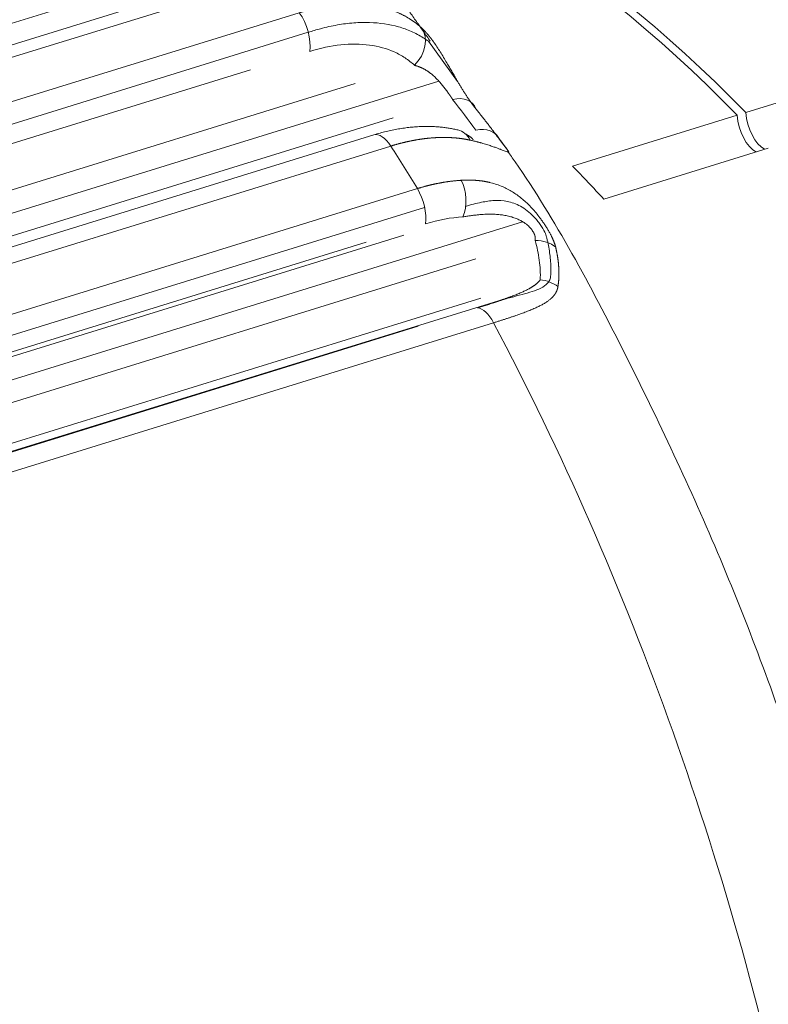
# Model space of a CAD drawing. Header units: millimetres. Extents: x 25069 to 61396, y 8621 to 21558.
# Tile 681 of 700: x 60484 to 60520, y 15468 to 15516. Entities that reach past the tile are written whole.
import ezdxf

# ---------------------------------------------------------------- set-up
doc = ezdxf.new("R2010")
doc.units = ezdxf.units.MM
doc.layers.add('10', color=7, linetype='Continuous')

msp = doc.modelspace()

# ---------------------------------------------------------------- linework, layer by layer
at = {"layer": '10', "color": 7, "linetype": 'Continuous', "lineweight": 20}
for p, q in [((60414.829, 15494.325), (60494.516, 15518.985)), ((60495.029, 15518.103), (60416.394, 15493.769)), ((60495.741, 15517.723), (60420.307, 15494.379)), ((60421.545, 15492.612), (60497.065, 15515.983)), ((60497.501, 15515.035), (60418.993, 15490.74)), ((60503.303, 15514.603), (60504.715, 15512.663)), ((60494.706, 15513.227), (60421.723, 15490.641)), ((60525.344, 15513.235), (60518.647, 15511.162)), ((60417.734, 15486.046), (60503.805, 15512.682)), ((60420.72, 15488.092), (60499.767, 15512.554)), ((60518.228, 15511.033), (60510.274, 15508.572)), ((60501.61, 15510.904), (60421.021, 15485.965)), ((60500.667, 15510.079), (60421.518, 15485.585)), ((60501.492, 15509.538), (60425.533, 15486.032)), ((60511.784, 15506.974), (60519.738, 15509.436)), ((60426.636, 15483.921), (60502.771, 15507.481)), ((60503.124, 15506.574), (60423.99, 15482.085)), ((60507.862, 15505.882), (60423.625, 15479.814)), ((60426.61, 15481.86), (60502.111, 15505.224)), ((60500.301, 15504.892), (60426.713, 15482.12)), ((60505.597, 15504.082), (60426.912, 15479.732)), ((60507.118, 15502.193), (60425.932, 15477.069)), ((60428.353, 15478.207), (60505.844, 15502.187)), ((60506.455, 15500.996), (60429.674, 15477.236)), ((60428.873, 15477.95), (60502.81, 15500.831))]:
    msp.add_line(p, q, dxfattribs=at)
for centre, major_axis, ratio, start_param, end_param in [((60510.943, 15450.534), (-22.616, 73.081), 0.481571, 5.526812, 6.091383), ((60510.524, 15450.405), (22.616, -73.081), 0.481571, 2.385219, 2.948548), ((60496.77, 15514.964), (-0.443, 1.433), 0.481571, 3.937589, 5.344317), ((60501.83, 15514.291), (1.025, 1.095), 0.779055, 4.664811, 6.124383), ((60504.311, 15510.618), (1.181, 0.924), 0.666291, 6.052463, 7.248457), ((60519.04, 15510.636), (0.443, -1.433), 0.481571, 4.286624, 5.836199), ((60519.458, 15510.765), (0.443, -1.433), 0.481571, 4.286624, 5.836199), ((60501.11, 15508.646), (0.443, -1.433), 0.481571, 2.086469, 3.141578), ((60504.387, 15508.858), (-0.346, -1.46), 0.72102, 2.450236, 3.138667), ((60505.428, 15509.133), (1.218, 0.876), 0.681274, 6.149792, 7.27597), ((60482.027, 15464.026), (22.616, -73.081), 0.481571, 2.0516, 2.086469), ((60502.57, 15447.943), (-22.616, 73.081), 0.481571, 5.489959, 5.526812), ((60504.174, 15506.961), (-0.071, 1.498), 0.629992, 4.07962, 5.345115), ((60502.364, 15506.629), (-0.443, 1.433), 0.481571, 3.937589, 5.193192), ((60508.297, 15503.796), (1.443, 0.411), 0.762239, 0.450925, 1.244352), ((60508.544, 15501.901), (1.497, -0.091), 0.789058, 0.86688, 1.50808), ((60505.976, 15500.272), (0.443, -1.433), 0.481571, 1.946873, 2.942845), ((60482.027, 15464.026), (22.616, -73.081), 0.481571, 1.368042, 1.946873)]:
    msp.add_ellipse(centre, major_axis=major_axis, ratio=ratio, start_param=start_param, end_param=end_param, dxfattribs=at)
for points, knots in [([(60497.065, 15515.983), (60497.079, 15515.987), (60497.107, 15515.996), (60497.149, 15516.008), (60497.191, 15516.021), (60497.233, 15516.033), (60497.275, 15516.045), (60497.317, 15516.057), (60497.359, 15516.069), (60497.401, 15516.081), (60497.443, 15516.092), (60497.485, 15516.103), (60497.527, 15516.114), (60497.569, 15516.125), (60497.61, 15516.136), (60497.652, 15516.146), (60497.694, 15516.156), (60497.735, 15516.166), (60497.777, 15516.176), (60497.819, 15516.185), (60497.86, 15516.195), (60497.901, 15516.204), (60497.943, 15516.213), (60497.984, 15516.222), (60498.025, 15516.23), (60498.067, 15516.238), (60498.108, 15516.247), (60498.149, 15516.255), (60498.19, 15516.262), (60498.231, 15516.27), (60498.272, 15516.277), (60498.313, 15516.284), (60498.354, 15516.291), (60498.395, 15516.298), (60498.435, 15516.304), (60498.476, 15516.311), (60498.517, 15516.317), (60498.557, 15516.323), (60498.598, 15516.328), (60498.638, 15516.334), (60498.678, 15516.339), (60498.719, 15516.344), (60498.759, 15516.349), (60498.799, 15516.354), (60498.839, 15516.358), (60498.879, 15516.362), (60498.919, 15516.366), (60498.959, 15516.37), (60498.999, 15516.374), (60499.038, 15516.377), (60499.078, 15516.38), (60499.117, 15516.383), (60499.157, 15516.386), (60499.196, 15516.389), (60499.236, 15516.391), (60499.275, 15516.393), (60499.314, 15516.395), (60499.353, 15516.397), (60499.392, 15516.398), (60499.431, 15516.399), (60499.47, 15516.401), (60499.508, 15516.401), (60499.547, 15516.402), (60499.585, 15516.403), (60499.624, 15516.403), (60499.662, 15516.403), (60499.7, 15516.403), (60499.738, 15516.402), (60499.777, 15516.402), (60499.814, 15516.401), (60499.852, 15516.4), (60499.89, 15516.399), (60499.928, 15516.397), (60499.965, 15516.395), (60500.003, 15516.394), (60500.04, 15516.391), (60500.077, 15516.389), (60500.114, 15516.387), (60500.151, 15516.384), (60500.188, 15516.381), (60500.225, 15516.378), (60500.262, 15516.375), (60500.298, 15516.371), (60500.335, 15516.367), (60500.371, 15516.363), (60500.408, 15516.359), (60500.453, 15516.353), (60500.508, 15516.346), (60500.573, 15516.337), (60500.637, 15516.327), (60500.701, 15516.317), (60500.764, 15516.305), (60500.827, 15516.294), (60500.89, 15516.281), (60500.952, 15516.268), (60501.014, 15516.254), (60501.075, 15516.239), (60501.136, 15516.224), (60501.197, 15516.207), (60501.257, 15516.191), (60501.317, 15516.173), (60501.377, 15516.155), (60501.436, 15516.136), (60501.494, 15516.116), (60501.552, 15516.096), (60501.61, 15516.075), (60501.667, 15516.053), (60501.724, 15516.031), (60501.78, 15516.008), (60501.836, 15515.984), (60501.892, 15515.96), (60501.947, 15515.935), (60502.001, 15515.909), (60502.055, 15515.882), (60502.108, 15515.855), (60502.161, 15515.827), (60502.214, 15515.798), (60502.266, 15515.769), (60502.317, 15515.739), (60502.368, 15515.708), (60502.418, 15515.677), (60502.468, 15515.645), (60502.517, 15515.612), (60502.566, 15515.578), (60502.614, 15515.544), (60502.661, 15515.509), (60502.708, 15515.474), (60502.754, 15515.437), (60502.8, 15515.4), (60502.845, 15515.363), (60502.89, 15515.325), (60502.934, 15515.286), (60502.963, 15515.259), (60502.977, 15515.246)], [0, 0, 0, 0, 0.005845, 0.01169, 0.017536, 0.023382, 0.02923, 0.035078, 0.040926, 0.046776, 0.052626, 0.058477, 0.064329, 0.070181, 0.076035, 0.081888, 0.087743, 0.093599, 0.099455, 0.105312, 0.111169, 0.117028, 0.122887, 0.128747, 0.134608, 0.140469, 0.146332, 0.152195, 0.158059, 0.163923, 0.169789, 0.175655, 0.181522, 0.18739, 0.193258, 0.199128, 0.204998, 0.210869, 0.216741, 0.222614, 0.228487, 0.234361, 0.240237, 0.246112, 0.251989, 0.257867, 0.263745, 0.269625, 0.275505, 0.281386, 0.287268, 0.29315, 0.299034, 0.304918, 0.310804, 0.31669, 0.322577, 0.328465, 0.334353, 0.340243, 0.346133, 0.352025, 0.357917, 0.36381, 0.369704, 0.375599, 0.381495, 0.387391, 0.393289, 0.399188, 0.405087, 0.410987, 0.416888, 0.422791, 0.428694, 0.434598, 0.440502, 0.446408, 0.452315, 0.458223, 0.464131, 0.470041, 0.475951, 0.481862, 0.487775, 0.493688, 0.499602, 0.510244, 0.520897, 0.53156, 0.542233, 0.552916, 0.56361, 0.574314, 0.585029, 0.595754, 0.606489, 0.617235, 0.627991, 0.638758, 0.649535, 0.660323, 0.671121, 0.681929, 0.692748, 0.703578, 0.714418, 0.725269, 0.736131, 0.747002, 0.757885, 0.768778, 0.779682, 0.790596, 0.801521, 0.812457, 0.823403, 0.83436, 0.845328, 0.856306, 0.867295, 0.878295, 0.889305, 0.900326, 0.911358, 0.922401, 0.933454, 0.944518, 0.955593, 0.966678, 0.977775, 0.988882, 1, 1, 1, 1]), ([(60503.303, 15514.603), (60503.222, 15514.663), (60503.139, 15514.72), (60502.874, 15514.887), (60502.684, 15514.988), (60502.283, 15515.165), (60502.075, 15515.239), (60501.425, 15515.423), (60500.959, 15515.493), (60500.211, 15515.517), (60499.954, 15515.51), (60499.435, 15515.471), (60498.908, 15515.404), (60498.365, 15515.283), (60497.896, 15515.157), (60497.699, 15515.098), (60497.501, 15515.033)], [0, 0, 0, 0, 0.058891, 0.058891, 0.181026, 0.181026, 0.30316, 0.30316, 0.547429, 0.547429, 0.669563, 0.669563, 0.791698, 0.913832, 0.913832, 1, 1, 1, 1]), ([(60502.977, 15515.246), (60502.983, 15515.241), (60502.994, 15515.231), (60503.01, 15515.215), (60503.027, 15515.199), (60503.043, 15515.183), (60503.059, 15515.167), (60503.076, 15515.151), (60503.092, 15515.134), (60503.108, 15515.118), (60503.124, 15515.101), (60503.14, 15515.084), (60503.156, 15515.067), (60503.172, 15515.05), (60503.187, 15515.033), (60503.203, 15515.015), (60503.219, 15514.998), (60503.234, 15514.98), (60503.25, 15514.962), (60503.265, 15514.944), (60503.281, 15514.926), (60503.296, 15514.908), (60503.312, 15514.889), (60503.327, 15514.871), (60503.342, 15514.852), (60503.357, 15514.833), (60503.373, 15514.814), (60503.388, 15514.795), (60503.403, 15514.776), (60503.418, 15514.757), (60503.433, 15514.737), (60503.448, 15514.718), (60503.463, 15514.698), (60503.478, 15514.678), (60503.492, 15514.659), (60503.507, 15514.639), (60503.522, 15514.618), (60503.537, 15514.598), (60503.551, 15514.578), (60503.566, 15514.557), (60503.581, 15514.537), (60503.645, 15514.446), (60503.757, 15514.279), (60503.918, 15514.026), (60504.076, 15513.763), (60504.219, 15513.519), (60504.347, 15513.299), (60504.459, 15513.104), (60504.563, 15512.923), (60504.659, 15512.759), (60504.746, 15512.611), (60504.834, 15512.465), (60504.922, 15512.321), (60505.01, 15512.179), (60505.098, 15512.041), (60505.186, 15511.908), (60505.252, 15511.811), (60505.297, 15511.746), (60505.322, 15511.712), (60505.346, 15511.677), (60505.37, 15511.644), (60505.394, 15511.611), (60505.417, 15511.578), (60505.441, 15511.546), (60505.465, 15511.515), (60505.488, 15511.484), (60505.511, 15511.453), (60505.534, 15511.424), (60505.557, 15511.394), (60505.579, 15511.366), (60505.594, 15511.347), (60505.602, 15511.338)], [0, 0, 0, 0, 0.00671, 0.013393, 0.020051, 0.026683, 0.03329, 0.039871, 0.046427, 0.052959, 0.059466, 0.065948, 0.072407, 0.078841, 0.085252, 0.09164, 0.098004, 0.104346, 0.110665, 0.116961, 0.123236, 0.129488, 0.135719, 0.141928, 0.148117, 0.154284, 0.160431, 0.166558, 0.172664, 0.178751, 0.184818, 0.190866, 0.196895, 0.202906, 0.208898, 0.214872, 0.220828, 0.226767, 0.232688, 0.238592, 0.24448, 0.250352, 0.316066, 0.379328, 0.440661, 0.500638, 0.542892, 0.584343, 0.625255, 0.656976, 0.688283, 0.719322, 0.750243, 0.781764, 0.813007, 0.844146, 0.875355, 0.884266, 0.893161, 0.902041, 0.910912, 0.919778, 0.928643, 0.93751, 0.946384, 0.955269, 0.964169, 0.973089, 0.982031, 0.991, 1, 1, 1, 1]), ([(60502.633, 15513.441), (60502.492, 15513.573), (60502.341, 15513.693), (60502.015, 15513.907), (60501.841, 15514.003), (60501.29, 15514.25), (60500.889, 15514.36), (60500.022, 15514.476), (60499.552, 15514.48), (60498.587, 15514.378), (60498.089, 15514.273), (60497.574, 15514.114)], [0, 0, 0, 0, 0.125, 0.125, 0.25, 0.25, 0.5, 0.5, 0.75, 0.75, 1, 1, 1, 1]), ([(60504.477, 15511.791), (60504.474, 15511.795), (60504.47, 15511.802), (60504.463, 15511.813), (60504.456, 15511.824), (60504.449, 15511.835), (60504.441, 15511.846), (60504.434, 15511.857), (60504.426, 15511.869), (60504.419, 15511.88), (60504.411, 15511.892), (60504.403, 15511.904), (60504.395, 15511.916), (60504.387, 15511.928), (60504.379, 15511.94), (60504.37, 15511.952), (60504.362, 15511.964), (60504.353, 15511.977), (60504.345, 15511.989), (60504.336, 15512.002), (60504.327, 15512.015), (60504.318, 15512.027), (60504.309, 15512.04), (60504.3, 15512.053), (60504.29, 15512.066), (60504.265, 15512.101), (60504.224, 15512.159), (60504.164, 15512.241), (60504.101, 15512.324), (60504.017, 15512.432), (60503.907, 15512.567), (60503.771, 15512.721), (60503.629, 15512.866), (60503.521, 15512.963), (60503.449, 15513.022), (60503.415, 15513.049), (60503.38, 15513.076), (60503.346, 15513.102), (60503.31, 15513.127), (60503.274, 15513.151), (60503.238, 15513.175), (60503.201, 15513.198), (60503.164, 15513.221), (60503.126, 15513.242), (60503.088, 15513.263), (60503.049, 15513.284), (60503.01, 15513.303), (60502.97, 15513.322), (60502.93, 15513.34), (60502.889, 15513.357), (60502.848, 15513.373), (60502.806, 15513.388), (60502.764, 15513.403), (60502.721, 15513.417), (60502.677, 15513.429), (60502.648, 15513.437), (60502.633, 15513.441)], [0, 0, 0, 0, 0.005993, 0.011981, 0.017963, 0.02394, 0.029912, 0.035881, 0.041847, 0.04781, 0.053771, 0.05973, 0.065688, 0.071646, 0.077604, 0.083563, 0.089523, 0.095485, 0.10145, 0.107417, 0.113388, 0.119363, 0.125343, 0.131328, 0.137318, 0.143315, 0.179135, 0.214794, 0.250411, 0.28611, 0.355193, 0.42528, 0.497176, 0.571626, 0.588469, 0.605526, 0.622805, 0.64031, 0.658049, 0.676027, 0.694249, 0.71272, 0.731446, 0.750432, 0.769681, 0.789199, 0.80899, 0.829057, 0.849406, 0.870038, 0.890959, 0.912171, 0.933678, 0.955483, 0.97759, 1, 1, 1, 1]), ([(60505.602, 15511.338), (60505.622, 15511.312), (60505.663, 15511.261), (60505.725, 15511.184), (60505.786, 15511.107), (60505.846, 15511.03), (60505.906, 15510.954), (60505.966, 15510.877), (60506.026, 15510.801), (60506.085, 15510.724), (60506.144, 15510.648), (60506.203, 15510.572), (60506.261, 15510.496), (60506.319, 15510.42), (60506.377, 15510.344), (60506.434, 15510.268), (60506.491, 15510.192), (60506.547, 15510.117), (60506.603, 15510.041), (60506.659, 15509.966), (60506.696, 15509.915), (60506.714, 15509.89)], [0, 0, 0, 0, 0.053369, 0.106654, 0.159855, 0.212973, 0.266008, 0.31896, 0.37183, 0.424619, 0.477325, 0.529951, 0.582496, 0.634961, 0.687346, 0.739651, 0.791878, 0.844025, 0.896095, 0.948086, 1, 1, 1, 1]), ([(60505.324, 15509.823), (60505.314, 15509.826), (60505.293, 15509.83), (60505.261, 15509.837), (60505.229, 15509.843), (60505.198, 15509.849), (60505.166, 15509.856), (60505.134, 15509.861), (60505.102, 15509.867), (60505.069, 15509.873), (60505.037, 15509.878), (60505.005, 15509.883), (60504.972, 15509.888), (60504.939, 15509.893), (60504.907, 15509.898), (60504.874, 15509.902), (60504.841, 15509.906), (60504.808, 15509.91), (60504.775, 15509.914), (60504.741, 15509.918), (60504.708, 15509.922), (60504.675, 15509.925), (60504.641, 15509.928), (60504.608, 15509.931), (60504.574, 15509.934), (60504.54, 15509.937), (60504.506, 15509.939), (60504.472, 15509.941), (60504.438, 15509.943), (60504.404, 15509.945), (60504.37, 15509.947), (60504.335, 15509.949), (60504.301, 15509.95), (60504.266, 15509.951), (60504.232, 15509.952), (60504.197, 15509.953), (60504.162, 15509.954), (60504.128, 15509.954), (60504.093, 15509.955), (60504.058, 15509.955), (60504.022, 15509.955), (60503.987, 15509.954), (60503.952, 15509.954), (60503.917, 15509.953), (60503.881, 15509.953), (60503.846, 15509.952), (60503.81, 15509.951), (60503.775, 15509.949), (60503.739, 15509.948), (60503.703, 15509.946), (60503.667, 15509.944), (60503.631, 15509.942), (60503.595, 15509.94), (60503.559, 15509.938), (60503.523, 15509.935), (60503.487, 15509.933), (60503.451, 15509.93), (60503.414, 15509.927), (60503.378, 15509.923), (60503.341, 15509.92), (60503.305, 15509.916), (60503.268, 15509.912), (60503.232, 15509.908), (60503.195, 15509.904), (60503.158, 15509.9), (60503.121, 15509.896), (60503.084, 15509.891), (60503.047, 15509.886), (60503.01, 15509.881), (60502.973, 15509.876), (60502.936, 15509.87), (60502.899, 15509.865), (60502.862, 15509.859), (60502.825, 15509.853), (60502.787, 15509.847), (60502.75, 15509.841), (60502.712, 15509.835), (60502.675, 15509.828), (60502.637, 15509.821), (60502.6, 15509.814), (60502.562, 15509.807), (60502.524, 15509.8), (60502.487, 15509.792), (60502.449, 15509.785), (60502.411, 15509.777), (60502.373, 15509.769), (60502.335, 15509.761), (60502.297, 15509.752), (60502.259, 15509.744), (60502.221, 15509.735), (60502.183, 15509.726), (60502.145, 15509.717), (60502.107, 15509.708), (60502.069, 15509.699), (60502.03, 15509.689), (60501.992, 15509.68), (60501.954, 15509.67), (60501.915, 15509.66), (60501.877, 15509.65), (60501.839, 15509.639), (60501.8, 15509.629), (60501.762, 15509.618), (60501.723, 15509.607), (60501.685, 15509.596), (60501.646, 15509.585), (60501.608, 15509.573), (60501.569, 15509.562), (60501.53, 15509.55), (60501.505, 15509.542), (60501.492, 15509.538)], [0, 0, 0, 0, 0.00945, 0.018899, 0.028344, 0.037788, 0.047229, 0.056668, 0.066104, 0.075538, 0.08497, 0.0944, 0.103828, 0.113253, 0.122676, 0.132096, 0.141515, 0.150931, 0.160345, 0.169757, 0.179167, 0.188574, 0.19798, 0.207383, 0.216784, 0.226183, 0.23558, 0.244975, 0.254367, 0.263758, 0.273146, 0.282533, 0.291917, 0.3013, 0.31068, 0.320058, 0.329435, 0.338809, 0.348181, 0.357552, 0.36692, 0.376286, 0.385651, 0.395014, 0.404374, 0.413733, 0.42309, 0.432445, 0.441798, 0.451149, 0.460498, 0.469846, 0.479192, 0.488536, 0.497878, 0.507218, 0.516556, 0.525893, 0.535228, 0.544561, 0.553893, 0.563223, 0.572551, 0.581877, 0.591202, 0.600525, 0.609846, 0.619166, 0.628484, 0.6378, 0.647115, 0.656428, 0.66574, 0.67505, 0.684359, 0.693665, 0.702971, 0.712275, 0.721577, 0.730878, 0.740177, 0.749475, 0.758771, 0.768066, 0.77736, 0.786652, 0.795942, 0.805231, 0.814519, 0.823805, 0.83309, 0.842374, 0.851656, 0.860937, 0.870217, 0.879495, 0.888772, 0.898048, 0.907323, 0.916596, 0.925868, 0.935139, 0.944408, 0.953676, 0.962943, 0.972209, 0.981474, 0.990738, 1, 1, 1, 1]), ([(60507.17, 15509.239), (60507.157, 15509.24), (60507.118, 15509.25), (60507.031, 15509.282), (60506.927, 15509.324), (60506.816, 15509.368), (60506.683, 15509.419), (60506.527, 15509.477), (60506.376, 15509.53), (60506.24, 15509.575), (60506.126, 15509.611), (60506.004, 15509.649), (60505.902, 15509.678), (60505.825, 15509.7), (60505.776, 15509.713), (60505.725, 15509.727), (60505.673, 15509.74), (60505.619, 15509.754), (60505.563, 15509.768), (60505.506, 15509.782), (60505.447, 15509.796), (60505.386, 15509.81), (60505.345, 15509.819), (60505.324, 15509.823)], [0, 0, 0, 0, 0.101116, 0.207704, 0.280725, 0.356792, 0.436079, 0.518746, 0.604934, 0.652034, 0.700542, 0.750473, 0.80184, 0.820038, 0.838594, 0.857509, 0.876783, 0.896417, 0.916412, 0.936767, 0.957483, 0.978561, 1, 1, 1, 1]), ([(60506.714, 15509.89), (60506.718, 15509.885), (60506.724, 15509.876), (60506.734, 15509.862), (60506.745, 15509.849), (60506.754, 15509.835), (60506.764, 15509.822), (60506.774, 15509.809), (60506.784, 15509.796), (60506.793, 15509.783), (60506.803, 15509.77), (60506.812, 15509.758), (60506.822, 15509.746), (60506.831, 15509.733), (60506.84, 15509.721), (60506.849, 15509.71), (60506.858, 15509.698), (60506.867, 15509.686), (60506.875, 15509.675), (60506.884, 15509.663), (60506.893, 15509.652), (60506.901, 15509.641), (60506.91, 15509.631), (60506.918, 15509.62), (60506.926, 15509.609), (60506.934, 15509.599), (60506.942, 15509.589), (60506.95, 15509.579), (60506.958, 15509.569), (60506.965, 15509.559), (60506.973, 15509.549), (60506.98, 15509.54), (60506.988, 15509.53), (60506.995, 15509.521), (60507.002, 15509.512), (60507.009, 15509.503), (60507.033, 15509.473), (60507.07, 15509.426), (60507.114, 15509.371), (60507.148, 15509.325), (60507.179, 15509.281), (60507.194, 15509.247), (60507.182, 15509.239), (60507.17, 15509.239), (60507.17, 15509.239)], [0, 0, 0, 0, 0.009536, 0.019071, 0.028605, 0.038139, 0.047675, 0.057214, 0.066756, 0.076303, 0.085856, 0.095415, 0.104982, 0.114558, 0.124143, 0.133739, 0.143346, 0.152966, 0.1626, 0.172248, 0.181912, 0.191593, 0.201291, 0.211007, 0.220743, 0.230499, 0.240277, 0.250077, 0.2599, 0.269747, 0.27962, 0.289518, 0.299443, 0.309395, 0.319377, 0.329387, 0.339429, 0.421988, 0.505742, 0.591131, 0.678571, 0.836239, 0.999966, 1, 1, 1, 1]), ([(60525.75, 15462.508), (60525.357, 15464.432), (60524.106, 15469.973), (60521.465, 15479.122), (60517.546, 15489.685), (60512.845, 15499.613), (60509.317, 15506.202), (60507.255, 15509.125), (60507.134, 15509.295)], [0, 0, 0, 0, 0.115026, 0.332331, 0.54977, 0.767612, 0.986403, 1, 1, 1, 1]), ([(60502.771, 15507.481), (60502.785, 15507.486), (60502.814, 15507.495), (60502.857, 15507.507), (60502.899, 15507.52), (60502.942, 15507.533), (60502.985, 15507.545), (60503.028, 15507.557), (60503.07, 15507.569), (60503.113, 15507.581), (60503.156, 15507.593), (60503.198, 15507.604), (60503.241, 15507.615), (60503.283, 15507.626), (60503.326, 15507.636), (60503.368, 15507.647), (60503.411, 15507.657), (60503.453, 15507.667), (60503.495, 15507.677), (60503.537, 15507.687), (60503.579, 15507.696), (60503.622, 15507.705), (60503.664, 15507.714), (60503.705, 15507.723), (60503.747, 15507.732), (60503.789, 15507.74), (60503.831, 15507.748), (60503.873, 15507.756), (60503.914, 15507.764), (60503.956, 15507.771), (60503.998, 15507.778), (60504.039, 15507.785), (60504.08, 15507.792), (60504.122, 15507.799), (60504.163, 15507.805), (60504.204, 15507.811), (60504.245, 15507.817), (60504.286, 15507.823), (60504.327, 15507.829), (60504.368, 15507.834), (60504.409, 15507.839), (60504.45, 15507.844), (60504.491, 15507.849), (60504.531, 15507.853), (60504.572, 15507.857), (60504.612, 15507.861), (60504.652, 15507.865), (60504.693, 15507.869), (60504.733, 15507.872), (60504.773, 15507.875), (60504.813, 15507.878), (60504.853, 15507.881), (60504.88, 15507.882), (60504.893, 15507.883)], [0, 0, 0, 0, 0.019558, 0.039118, 0.058679, 0.078241, 0.097804, 0.11737, 0.136936, 0.156505, 0.176075, 0.195646, 0.215219, 0.234794, 0.254371, 0.27395, 0.29353, 0.313112, 0.332696, 0.352283, 0.371871, 0.391461, 0.411053, 0.430648, 0.450245, 0.469844, 0.489445, 0.509048, 0.528654, 0.548262, 0.567873, 0.587486, 0.607101, 0.62672, 0.64634, 0.665964, 0.68559, 0.705218, 0.72485, 0.744484, 0.764121, 0.783761, 0.803404, 0.82305, 0.842698, 0.86235, 0.882005, 0.901663, 0.921324, 0.940988, 0.960655, 0.980326, 1, 1, 1, 1]), ([(60504.893, 15507.883), (60504.904, 15507.884), (60504.927, 15507.885), (60504.962, 15507.887), (60504.996, 15507.888), (60505.03, 15507.89), (60505.064, 15507.891), (60505.098, 15507.892), (60505.131, 15507.893), (60505.164, 15507.893), (60505.197, 15507.893), (60505.229, 15507.894), (60505.262, 15507.893), (60505.294, 15507.893), (60505.326, 15507.893), (60505.357, 15507.892), (60505.389, 15507.891), (60505.42, 15507.89), (60505.451, 15507.889), (60505.482, 15507.888), (60505.512, 15507.886), (60505.542, 15507.884), (60505.573, 15507.883), (60505.602, 15507.88), (60505.632, 15507.878), (60505.661, 15507.876), (60505.691, 15507.873), (60505.719, 15507.871), (60505.748, 15507.868), (60505.777, 15507.865), (60505.805, 15507.861), (60505.833, 15507.858), (60505.861, 15507.854), (60505.889, 15507.851), (60505.916, 15507.847), (60505.943, 15507.843), (60505.97, 15507.839), (60505.997, 15507.834), (60506.024, 15507.83), (60506.05, 15507.825), (60506.077, 15507.821), (60506.103, 15507.816), (60506.128, 15507.811), (60506.154, 15507.806), (60506.18, 15507.8), (60506.205, 15507.795), (60506.23, 15507.789), (60506.344, 15507.763), (60506.541, 15507.709), (60506.813, 15507.611), (60507.069, 15507.495), (60507.308, 15507.364), (60507.535, 15507.218), (60507.752, 15507.057), (60507.958, 15506.883), (60508.161, 15506.691), (60508.361, 15506.48), (60508.556, 15506.252), (60508.716, 15506.045), (60508.845, 15505.865), (60508.947, 15505.714), (60509.042, 15505.565), (60509.129, 15505.419), (60509.188, 15505.311), (60509.225, 15505.241), (60509.242, 15505.207), (60509.259, 15505.173), (60509.276, 15505.139), (60509.291, 15505.106), (60509.307, 15505.073), (60509.321, 15505.04), (60509.336, 15505.008), (60509.349, 15504.976), (60509.362, 15504.944), (60509.375, 15504.913), (60509.386, 15504.882), (60509.398, 15504.851), (60509.408, 15504.821), (60509.418, 15504.791), (60509.428, 15504.761), (60509.436, 15504.732), (60509.445, 15504.703), (60509.452, 15504.674), (60509.457, 15504.655), (60509.459, 15504.645)], [0, 0, 0, 0, 0.006175, 0.012316, 0.018423, 0.024497, 0.030538, 0.036545, 0.042519, 0.04846, 0.054367, 0.060241, 0.066082, 0.07189, 0.077664, 0.083405, 0.089114, 0.094789, 0.100431, 0.10604, 0.111616, 0.11716, 0.12267, 0.128148, 0.133593, 0.139005, 0.144384, 0.149731, 0.155045, 0.160327, 0.165576, 0.170792, 0.175977, 0.181128, 0.186248, 0.191335, 0.19639, 0.201413, 0.206404, 0.211363, 0.21629, 0.221184, 0.226047, 0.230878, 0.235678, 0.240445, 0.245181, 0.249886, 0.305332, 0.357824, 0.407506, 0.454547, 0.499145, 0.542807, 0.584352, 0.624116, 0.667661, 0.709141, 0.749323, 0.774981, 0.800059, 0.824824, 0.849554, 0.874529, 0.880659, 0.886781, 0.892899, 0.899018, 0.90514, 0.911271, 0.917413, 0.92357, 0.929747, 0.935947, 0.942173, 0.94843, 0.954721, 0.961049, 0.967419, 0.973833, 0.980295, 0.986808, 0.993375, 1, 1, 1, 1]), ([(60505.105, 15506.622), (60505.368, 15506.701), (60505.62, 15506.769), (60506.081, 15506.863), (60506.29, 15506.894), (60506.71, 15506.912), (60506.916, 15506.901), (60507.227, 15506.838), (60507.331, 15506.809), (60507.542, 15506.733), (60507.65, 15506.685), (60507.866, 15506.567), (60507.975, 15506.495), (60508.193, 15506.327), (60508.302, 15506.229), (60508.462, 15506.061), (60508.515, 15506.002), (60508.617, 15505.879), (60508.666, 15505.815), (60508.803, 15505.622), (60508.881, 15505.488), (60508.975, 15505.285), (60509.002, 15505.207), (60509.019, 15505.138)], [0, 0, 0, 0, 0.177783, 0.177783, 0.331584, 0.331584, 0.485385, 0.485385, 0.562285, 0.562285, 0.639186, 0.639186, 0.716086, 0.716086, 0.792987, 0.792987, 0.831437, 0.831437, 0.869887, 0.869887, 0.946788, 0.946788, 1, 1, 1, 1]), ([(60508.463, 15504.969), (60508.464, 15504.973), (60508.465, 15504.98), (60508.467, 15504.991), (60508.468, 15505.002), (60508.47, 15505.012), (60508.471, 15505.023), (60508.471, 15505.034), (60508.472, 15505.045), (60508.472, 15505.056), (60508.472, 15505.067), (60508.472, 15505.078), (60508.472, 15505.089), (60508.471, 15505.1), (60508.47, 15505.111), (60508.469, 15505.122), (60508.467, 15505.133), (60508.466, 15505.144), (60508.464, 15505.155), (60508.462, 15505.166), (60508.46, 15505.177), (60508.457, 15505.189), (60508.454, 15505.2), (60508.451, 15505.211), (60508.448, 15505.222), (60508.445, 15505.233), (60508.441, 15505.245), (60508.437, 15505.256), (60508.433, 15505.267), (60508.429, 15505.279), (60508.424, 15505.29), (60508.419, 15505.301), (60508.414, 15505.313), (60508.409, 15505.324), (60508.404, 15505.336), (60508.398, 15505.347), (60508.392, 15505.359), (60508.386, 15505.37), (60508.38, 15505.381), (60508.373, 15505.393), (60508.366, 15505.404), (60508.343, 15505.442), (60508.299, 15505.506), (60508.225, 15505.594), (60508.138, 15505.68), (60508.041, 15505.762), (60507.918, 15505.85), (60507.767, 15505.939), (60507.586, 15506.025), (60507.387, 15506.098), (60507.17, 15506.157), (60506.944, 15506.2), (60506.711, 15506.229), (60506.473, 15506.244), (60506.221, 15506.246), (60506.021, 15506.239), (60505.876, 15506.229), (60505.79, 15506.222), (60505.703, 15506.214), (60505.616, 15506.205), (60505.527, 15506.195), (60505.438, 15506.184), (60505.348, 15506.171), (60505.256, 15506.158), (60505.164, 15506.143), (60505.071, 15506.128), (60505.008, 15506.117), (60504.977, 15506.111)], [0, 0, 0, 0, 0.003623, 0.00721, 0.010762, 0.01428, 0.017765, 0.021217, 0.024637, 0.028026, 0.031385, 0.034714, 0.038015, 0.041288, 0.044534, 0.047755, 0.05095, 0.054122, 0.057271, 0.060398, 0.063504, 0.066591, 0.069659, 0.072709, 0.075743, 0.078762, 0.081766, 0.084758, 0.087738, 0.090707, 0.093667, 0.096619, 0.099564, 0.102504, 0.105439, 0.108371, 0.111302, 0.114231, 0.117162, 0.120095, 0.123031, 0.125971, 0.149013, 0.172584, 0.19724, 0.22347, 0.251681, 0.292956, 0.338133, 0.387687, 0.441977, 0.501276, 0.558563, 0.619119, 0.68305, 0.750447, 0.772061, 0.793883, 0.815916, 0.838162, 0.860623, 0.8833, 0.906196, 0.929312, 0.95265, 0.976212, 1, 1, 1, 1]), ([(60508.71, 15503.074), (60508.729, 15503.388), (60508.711, 15503.703), (60508.624, 15504.335), (60508.554, 15504.652), (60508.463, 15504.969)], [0, 0, 0, 0, 0.5, 0.5, 1, 1, 1, 1]), ([(60509.019, 15505.138), (60509.032, 15505.088), (60509.043, 15505.038), (60509.107, 15504.758), (60509.149, 15504.528), (60509.207, 15504.068), (60509.224, 15503.837), (60509.225, 15503.481), (60509.221, 15503.355), (60509.212, 15503.23)], [0, 0, 0, 0, 0.078579, 0.078579, 0.439922, 0.439922, 0.801265, 0.801265, 1, 1, 1, 1]), ([(60509.459, 15504.645), (60509.462, 15504.632), (60509.468, 15504.606), (60509.477, 15504.567), (60509.485, 15504.528), (60509.494, 15504.49), (60509.502, 15504.451), (60509.509, 15504.412), (60509.517, 15504.374), (60509.524, 15504.336), (60509.531, 15504.298), (60509.537, 15504.26), (60509.544, 15504.222), (60509.55, 15504.184), (60509.556, 15504.146), (60509.561, 15504.109), (60509.567, 15504.071), (60509.572, 15504.034), (60509.576, 15503.997), (60509.581, 15503.96), (60509.585, 15503.923), (60509.589, 15503.886), (60509.593, 15503.849), (60509.596, 15503.813), (60509.599, 15503.776), (60509.602, 15503.74), (60509.605, 15503.704), (60509.607, 15503.668), (60509.609, 15503.632), (60509.611, 15503.596), (60509.613, 15503.56), (60509.614, 15503.525), (60509.615, 15503.489), (60509.615, 15503.454), (60509.616, 15503.419), (60509.616, 15503.384), (60509.616, 15503.349), (60509.616, 15503.314), (60509.615, 15503.279), (60509.614, 15503.245), (60509.613, 15503.211), (60509.612, 15503.176), (60509.61, 15503.142), (60509.608, 15503.108), (60509.606, 15503.074), (60509.603, 15503.04), (60509.6, 15503.007), (60509.597, 15502.973), (60509.594, 15502.94), (60509.59, 15502.907), (60509.586, 15502.873), (60509.582, 15502.84), (60509.578, 15502.808), (60509.573, 15502.775), (60509.57, 15502.753), (60509.568, 15502.742)], [0, 0, 0, 0, 0.0204, 0.040739, 0.061016, 0.081232, 0.101387, 0.121481, 0.141514, 0.161487, 0.181398, 0.201249, 0.22104, 0.240771, 0.260442, 0.280053, 0.299604, 0.319095, 0.338527, 0.3579, 0.377213, 0.396468, 0.415663, 0.4348, 0.453879, 0.472899, 0.491861, 0.510766, 0.529612, 0.548401, 0.567132, 0.585807, 0.604424, 0.622984, 0.641488, 0.659935, 0.678326, 0.696661, 0.71494, 0.733164, 0.751332, 0.769445, 0.787503, 0.805507, 0.823456, 0.84135, 0.859191, 0.876978, 0.894711, 0.912391, 0.930018, 0.947592, 0.965113, 0.982583, 1, 1, 1, 1]), ([(60505.677, 15501.718), (60505.693, 15501.723), (60505.725, 15501.733), (60505.772, 15501.748), (60505.819, 15501.762), (60505.866, 15501.777), (60505.912, 15501.792), (60505.959, 15501.806), (60506.005, 15501.821), (60506.05, 15501.835), (60506.096, 15501.85), (60506.141, 15501.864), (60506.186, 15501.879), (60506.231, 15501.893), (60506.276, 15501.907), (60506.32, 15501.922), (60506.364, 15501.936), (60506.408, 15501.95), (60506.452, 15501.965), (60506.495, 15501.979), (60506.538, 15501.993), (60506.581, 15502.007), (60506.623, 15502.022), (60506.666, 15502.036), (60506.708, 15502.05), (60506.75, 15502.064), (60506.791, 15502.079), (60506.833, 15502.093), (60506.874, 15502.107), (60506.915, 15502.121), (60506.955, 15502.135), (60506.996, 15502.149), (60507.036, 15502.164), (60507.076, 15502.178), (60507.115, 15502.192), (60507.155, 15502.206), (60507.194, 15502.221), (60507.233, 15502.235), (60507.271, 15502.249), (60507.31, 15502.264), (60507.348, 15502.278), (60507.444, 15502.315), (60507.593, 15502.373), (60507.788, 15502.455), (60507.968, 15502.537), (60508.093, 15502.6), (60508.172, 15502.642), (60508.208, 15502.663), (60508.243, 15502.683), (60508.278, 15502.703), (60508.311, 15502.723), (60508.343, 15502.743), (60508.374, 15502.764), (60508.404, 15502.784), (60508.432, 15502.804), (60508.46, 15502.825), (60508.487, 15502.845), (60508.512, 15502.865), (60508.537, 15502.886), (60508.56, 15502.906), (60508.583, 15502.927), (60508.604, 15502.948), (60508.624, 15502.968), (60508.644, 15502.989), (60508.662, 15503.01), (60508.679, 15503.031), (60508.695, 15503.053), (60508.705, 15503.067), (60508.71, 15503.074)], [0, 0, 0, 0, 0.013156, 0.026276, 0.039358, 0.052404, 0.065413, 0.078386, 0.091323, 0.104224, 0.11709, 0.129919, 0.142714, 0.155473, 0.168198, 0.180888, 0.193543, 0.206164, 0.218751, 0.231304, 0.243824, 0.25631, 0.268763, 0.281183, 0.29357, 0.305925, 0.318247, 0.330538, 0.342796, 0.355023, 0.367219, 0.379383, 0.391516, 0.403619, 0.415691, 0.427734, 0.439746, 0.451728, 0.463681, 0.475605, 0.4875, 0.499366, 0.566171, 0.630089, 0.691184, 0.749531, 0.763233, 0.776704, 0.789942, 0.802951, 0.815731, 0.828285, 0.840613, 0.852717, 0.8646, 0.876264, 0.88771, 0.898941, 0.909959, 0.920766, 0.931365, 0.94176, 0.951952, 0.961946, 0.971744, 0.981349, 0.990767, 1, 1, 1, 1]), ([(60506.847, 15502.097), (60507.049, 15502.153), (60507.245, 15502.205), (60507.616, 15502.303), (60507.79, 15502.349), (60508.124, 15502.444), (60508.285, 15502.492), (60508.58, 15502.598), (60508.716, 15502.655), (60508.954, 15502.793), (60509.057, 15502.875), (60509.162, 15503.035), (60509.189, 15503.095), (60509.207, 15503.185), (60509.21, 15503.207), (60509.212, 15503.23)], [0, 0, 0, 0, 0.186035, 0.186035, 0.360949, 0.360949, 0.535864, 0.535864, 0.710778, 0.710778, 0.885693, 0.885693, 0.97315, 0.97315, 1, 1, 1, 1]), ([(60509.568, 15502.742), (60509.567, 15502.738), (60509.566, 15502.729), (60509.563, 15502.716), (60509.561, 15502.704), (60509.558, 15502.691), (60509.555, 15502.678), (60509.552, 15502.666), (60509.549, 15502.653), (60509.546, 15502.64), (60509.542, 15502.628), (60509.538, 15502.616), (60509.534, 15502.603), (60509.53, 15502.591), (60509.526, 15502.579), (60509.521, 15502.567), (60509.517, 15502.555), (60509.512, 15502.542), (60509.507, 15502.53), (60509.501, 15502.518), (60509.496, 15502.507), (60509.49, 15502.495), (60509.484, 15502.483), (60509.478, 15502.471), (60509.472, 15502.459), (60509.465, 15502.448), (60509.459, 15502.436), (60509.452, 15502.425), (60509.445, 15502.413), (60509.437, 15502.402), (60509.43, 15502.39), (60509.422, 15502.379), (60509.414, 15502.368), (60509.406, 15502.356), (60509.398, 15502.345), (60509.389, 15502.334), (60509.381, 15502.323), (60509.372, 15502.312), (60509.363, 15502.3), (60509.353, 15502.289), (60509.344, 15502.278), (60509.334, 15502.267), (60509.324, 15502.256), (60509.314, 15502.246), (60509.304, 15502.235), (60509.293, 15502.224), (60509.282, 15502.213), (60509.271, 15502.202), (60509.26, 15502.191), (60509.248, 15502.181), (60509.237, 15502.17), (60509.225, 15502.159), (60509.213, 15502.149), (60509.2, 15502.138), (60509.156, 15502.101), (60509.075, 15502.039), (60508.946, 15501.953), (60508.8, 15501.869), (60508.638, 15501.786), (60508.457, 15501.701), (60508.255, 15501.615), (60508.032, 15501.526), (60507.789, 15501.436), (60507.596, 15501.368), (60507.463, 15501.322), (60507.396, 15501.3), (60507.328, 15501.277), (60507.26, 15501.254), (60507.191, 15501.231), (60507.121, 15501.208), (60507.05, 15501.185), (60506.979, 15501.162), (60506.906, 15501.139), (60506.833, 15501.115), (60506.759, 15501.092), (60506.684, 15501.068), (60506.609, 15501.044), (60506.532, 15501.02), (60506.48, 15501.004), (60506.455, 15500.996)], [0, 0, 0, 0, 0.004191, 0.008398, 0.012621, 0.01686, 0.021117, 0.025391, 0.029682, 0.033991, 0.038319, 0.042665, 0.04703, 0.051414, 0.055818, 0.060242, 0.064686, 0.069151, 0.073636, 0.078143, 0.082671, 0.087221, 0.091793, 0.096387, 0.101004, 0.105643, 0.110306, 0.114992, 0.119702, 0.124436, 0.129194, 0.133976, 0.138783, 0.143615, 0.148472, 0.153355, 0.158263, 0.163197, 0.168157, 0.173144, 0.178157, 0.183197, 0.188264, 0.193358, 0.198479, 0.203628, 0.208805, 0.214009, 0.219242, 0.224503, 0.229793, 0.235112, 0.240459, 0.245836, 0.251241, 0.297263, 0.345262, 0.395323, 0.44752, 0.501917, 0.560618, 0.621652, 0.685072, 0.750922, 0.767055, 0.783254, 0.799518, 0.815848, 0.832246, 0.848711, 0.865243, 0.881844, 0.898513, 0.915252, 0.93206, 0.948939, 0.965888, 0.982908, 1, 1, 1, 1])]:
    msp.add_open_spline(points, degree=3, knots=knots, dxfattribs=at)
for points, degree in [([(60503.397, 15514.604), (60502.054, 15516.513)], 1), ([(60505.594, 15510.306), (60505.235, 15510.804), (60504.862, 15511.299), (60504.477, 15511.791)], 3), ([(60504.736, 15510.316), (60502.881, 15510.751), (60500.664, 15510.078)], 2), ([(60505.474, 15509.833), (60505.4, 15509.958), (60505.102, 15510.129)], 2), ([(60507.166, 15509.298), (60507.014, 15509.516), (60506.607, 15510.057)], 2), ([(60504.977, 15506.111), (60504.397, 15506.083), (60503.794, 15505.973), (60503.167, 15505.779)], 3)]:
    msp.add_open_spline(points, degree=degree, dxfattribs=at)

doc.saveas('drawing.dxf')
